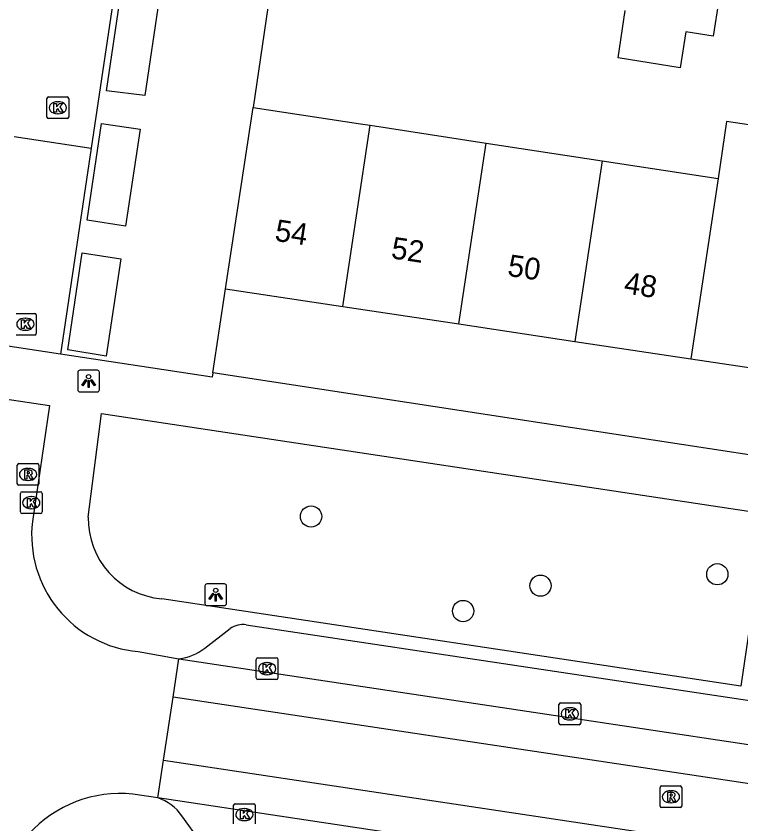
# Model space of a CAD drawing. Extents: x 163010 to 163853, y 382793 to 383982.
# Drawn here: x 163544.09 to 163577.43, y 383210.78 to 383247.93 of the extents above; entities that cross this region are included whole.
import ezdxf

# ---------------------------------------------------------------- set-up
doc = ezdxf.new("R2010")
doc.units = 0
for name, color, linetype in [('IMGEO_Boom', 7, 'Continuous'), ('IMGEO_Kolk', 7, 'Continuous'), ('IMGEO_Lichtpunt', 7, 'Continuous'), ('IMGEO_Muur', 7, 'Continuous'), ('IMGEO_Pand', 7, 'Continuous'), ('IMGEO_Pand_nummerreeks', 7, 'Continuous'), ('IMGEO_Rijbaan_lokaal_gesloten', 7, 'Continuous'), ('IMGEO_Rijbaan_lokaal_open', 7, 'Continuous'), ('IMGEO_Rioolput', 7, 'Continuous'), ('IMGEO_Voetpad_open', 7, 'Continuous')]:
    doc.layers.add(name, color=color, linetype=linetype)

msp = doc.modelspace()

# ---------------------------------------------------------------- linework, layer by layer
at = {"layer": 'IMGEO_Boom'}
for centre in [(163557.659, 383224.917), (163576.35, 383222.262), (163568.214, 383221.734), (163564.655, 383220.566)]:
    msp.add_circle(centre, 0.489, dxfattribs=at)
at = {"layer": 'IMGEO_Kolk'}
for p, q in [((163545.507, 383243.294), (163545.507, 383244.146)), ((163545.582, 383244.22), (163546.434, 383244.22)), ((163545.995, 383244), (163546.02, 383244)), ((163546.508, 383244.146), (163546.508, 383243.294)), ((163546.434, 383243.22), (163545.582, 383243.22)), ((163546.018, 383243.44), (163545.993, 383243.44)), ((163544.09, 383234.262), (163544.942, 383234.262)), ((163544.503, 383234.042), (163544.528, 383234.042)), ((163545.016, 383234.188), (163545.016, 383233.336)), ((163544.942, 383233.262), (163544.09, 383233.262)), ((163544.526, 383233.482), (163544.501, 383233.482)), ((163544.285, 383225.125), (163544.285, 383225.977)), ((163544.36, 383226.051), (163545.212, 383226.051)), ((163544.773, 383225.831), (163544.798, 383225.831)), ((163545.286, 383225.977), (163545.286, 383225.125)), ((163545.212, 383225.051), (163544.36, 383225.051)), ((163544.796, 383225.271), (163544.771, 383225.271)), ((163555.136, 383217.491), (163555.136, 383218.343)), ((163555.211, 383218.417), (163556.063, 383218.417)), ((163556.137, 383218.343), (163556.137, 383217.491)), ((163555.624, 383218.197), (163555.649, 383218.197)), ((163555.647, 383217.637), (163555.622, 383217.637)), ((163556.063, 383217.417), (163555.211, 383217.417)), ((163569.065, 383215.412), (163569.065, 383216.264)), ((163569.14, 383216.338), (163569.992, 383216.338)), ((163569.553, 383216.118), (163569.578, 383216.118)), ((163570.066, 383216.264), (163570.066, 383215.412)), ((163569.992, 383215.338), (163569.14, 383215.338)), ((163569.576, 383215.558), (163569.551, 383215.558)), ((163554.092, 383210.778), (163554.092, 383211.63)), ((163554.167, 383211.704), (163555.019, 383211.704)), ((163555.093, 383211.63), (163555.093, 383210.778)), ((163554.58, 383211.484), (163554.605, 383211.484)), ((163554.603, 383210.924), (163554.578, 383210.924))]:
    msp.add_line(p, q, dxfattribs=at)
for points in [[(163545.507, 383243.294), (163545.507, 383244.146)], [(163545.582, 383244.22), (163546.434, 383244.22)], [(163545.828, 383243.92), (163545.951, 383243.92), (163545.951, 383243.769), (163546.081, 383243.92), (163546.245, 383243.92), (163546.099, 383243.769), (163546.252, 383243.52), (163546.1, 383243.52), (163546.015, 383243.684), (163545.951, 383243.617), (163545.951, 383243.52), (163545.828, 383243.52), (163545.828, 383243.92)], [(163546.508, 383244.146), (163546.508, 383243.294)], [(163546.434, 383243.22), (163545.582, 383243.22)], [(163544.09, 383234.262), (163544.942, 383234.262)], [(163544.336, 383233.962), (163544.459, 383233.962), (163544.459, 383233.811), (163544.589, 383233.962), (163544.753, 383233.962), (163544.607, 383233.811), (163544.76, 383233.562), (163544.608, 383233.562), (163544.523, 383233.726), (163544.459, 383233.659), (163544.459, 383233.562), (163544.336, 383233.562), (163544.336, 383233.962)], [(163545.016, 383234.188), (163545.016, 383233.336)], [(163544.942, 383233.262), (163544.09, 383233.262)], [(163544.285, 383225.125), (163544.285, 383225.977)], [(163544.36, 383226.051), (163545.212, 383226.051)], [(163544.606, 383225.751), (163544.729, 383225.751), (163544.729, 383225.6), (163544.859, 383225.751), (163545.023, 383225.751), (163544.877, 383225.6), (163545.03, 383225.351), (163544.878, 383225.351), (163544.793, 383225.515), (163544.729, 383225.448), (163544.729, 383225.351), (163544.606, 383225.351), (163544.606, 383225.751)], [(163545.286, 383225.977), (163545.286, 383225.125)], [(163545.212, 383225.051), (163544.36, 383225.051)], [(163555.136, 383217.491), (163555.136, 383218.343)], [(163555.211, 383218.417), (163556.063, 383218.417)], [(163556.137, 383218.343), (163556.137, 383217.491)], [(163555.457, 383218.117), (163555.58, 383218.117), (163555.58, 383217.966), (163555.71, 383218.117), (163555.874, 383218.117), (163555.728, 383217.966), (163555.881, 383217.717), (163555.729, 383217.717), (163555.644, 383217.881), (163555.58, 383217.814), (163555.58, 383217.717), (163555.457, 383217.717), (163555.457, 383218.117)], [(163556.063, 383217.417), (163555.211, 383217.417)], [(163569.065, 383215.412), (163569.065, 383216.264)], [(163569.14, 383216.338), (163569.992, 383216.338)], [(163569.386, 383216.038), (163569.509, 383216.038), (163569.509, 383215.887), (163569.639, 383216.038), (163569.803, 383216.038), (163569.657, 383215.887), (163569.81, 383215.638), (163569.658, 383215.638), (163569.573, 383215.802), (163569.509, 383215.735), (163569.509, 383215.638), (163569.386, 383215.638), (163569.386, 383216.038)], [(163570.066, 383216.264), (163570.066, 383215.412)], [(163569.992, 383215.338), (163569.14, 383215.338)], [(163554.092, 383210.778), (163554.092, 383211.63)], [(163554.167, 383211.704), (163555.019, 383211.704)], [(163555.093, 383211.63), (163555.093, 383210.778)], [(163554.413, 383211.404), (163554.536, 383211.404), (163554.536, 383211.253), (163554.666, 383211.404), (163554.83, 383211.404), (163554.684, 383211.253), (163554.837, 383211.004), (163554.685, 383211.004), (163554.6, 383211.168), (163554.536, 383211.101), (163554.536, 383211.004), (163554.413, 383211.004), (163554.413, 383211.404)]]:
    msp.add_lwpolyline(points, dxfattribs=at)
for centre, start, end in [((163545.584, 383244.144), 91.552, 178.448), ((163545.584, 383244.144), 91.552, 178.448), ((163546.432, 383244.144), 1.552, 88.448), ((163546.432, 383244.144), 1.552, 88.448), ((163545.584, 383243.296), 181.552, 268.448), ((163545.584, 383243.296), 181.552, 268.448), ((163546.432, 383243.296), 271.552, 358.448), ((163546.432, 383243.296), 271.552, 358.448), ((163544.94, 383234.186), 1.552, 88.448), ((163544.94, 383234.186), 1.552, 88.448), ((163544.94, 383233.338), 271.552, 358.448), ((163544.94, 383233.338), 271.552, 358.448), ((163544.362, 383225.975), 91.552, 178.448), ((163544.362, 383225.975), 91.552, 178.448), ((163545.21, 383225.975), 1.552, 88.448), ((163545.21, 383225.975), 1.552, 88.448), ((163544.362, 383225.127), 181.552, 268.448), ((163544.362, 383225.127), 181.552, 268.448), ((163545.21, 383225.127), 271.552, 358.448), ((163545.21, 383225.127), 271.552, 358.448), ((163555.213, 383218.341), 91.552, 178.448), ((163555.213, 383218.341), 91.552, 178.448), ((163556.061, 383218.341), 1.552, 88.448), ((163556.061, 383218.341), 1.552, 88.448), ((163555.213, 383217.493), 181.552, 268.448), ((163555.213, 383217.493), 181.552, 268.448), ((163556.061, 383217.493), 271.552, 358.448), ((163556.061, 383217.493), 271.552, 358.448), ((163569.142, 383216.262), 91.552, 178.448), ((163569.142, 383216.262), 91.552, 178.448), ((163569.99, 383216.262), 1.552, 88.448), ((163569.99, 383216.262), 1.552, 88.448), ((163569.142, 383215.414), 181.552, 268.448), ((163569.142, 383215.414), 181.552, 268.448), ((163569.99, 383215.414), 271.552, 358.448), ((163569.99, 383215.414), 271.552, 358.448), ((163554.169, 383211.628), 91.552, 178.448), ((163554.169, 383211.628), 91.552, 178.448), ((163555.017, 383211.628), 1.552, 88.448), ((163555.017, 383211.628), 1.552, 88.448)]:
    msp.add_arc(centre, 0.0765, start, end, dxfattribs=at)
for centre, major_axis, ratio, start_param, end_param in [((163545.994, 383243.72), (-0.387, 0.002), 0.722429, 4.712389, 7.853982), ((163546.019, 383243.72), (-0.39, 0.002), 0.717154, 1.570796, 4.712389), ((163544.502, 383233.762), (-0.387, 0.002), 0.722429, 4.712389, 7.853982), ((163544.527, 383233.762), (-0.39, 0.002), 0.717154, 1.570796, 4.712389), ((163544.772, 383225.551), (-0.387, 0.002), 0.722429, 4.712389, 7.853982), ((163544.797, 383225.551), (-0.39, 0.002), 0.717154, 1.570796, 4.712389), ((163555.623, 383217.917), (-0.387, 0.002), 0.722429, 4.712389, 7.853982), ((163555.648, 383217.917), (-0.39, 0.002), 0.717154, 1.570796, 4.712389), ((163569.552, 383215.838), (-0.387, 0.002), 0.722429, 4.712389, 7.853982), ((163569.577, 383215.838), (-0.39, 0.002), 0.717154, 1.570796, 4.712389), ((163554.579, 383211.204), (-0.387, 0.002), 0.722429, 4.712389, 7.853982), ((163554.604, 383211.204), (-0.39, 0.002), 0.717154, 1.570796, 4.712389)]:
    msp.add_ellipse(centre, major_axis=major_axis, ratio=ratio, start_param=start_param, end_param=end_param, dxfattribs=at)
at = {"layer": 'IMGEO_Lichtpunt'}
for p, q in [((163547.828, 383231.646), (163547.02, 383231.646)), ((163547.828, 383231.646), (163547.02, 383231.646)), ((163546.926, 383231.551), (163546.926, 383230.744)), ((163546.926, 383231.551), (163546.926, 383230.744)), ((163547.922, 383230.744), (163547.922, 383231.551)), ((163547.922, 383230.744), (163547.922, 383231.551)), ((163547.02, 383230.65), (163547.828, 383230.65)), ((163547.02, 383230.65), (163547.828, 383230.65)), ((163552.773, 383221.722), (163552.773, 383220.915)), ((163552.773, 383221.722), (163552.773, 383220.915)), ((163553.675, 383221.817), (163552.867, 383221.817)), ((163553.675, 383221.817), (163552.867, 383221.817)), ((163553.769, 383220.915), (163553.769, 383221.722)), ((163553.769, 383220.915), (163553.769, 383221.722)), ((163552.867, 383220.821), (163553.675, 383220.821)), ((163552.867, 383220.821), (163553.675, 383220.821))]:
    msp.add_line(p, q, dxfattribs=at)
for points in [[(163547.3, 383231.215), (163547.339, 383231.187), (163547.151, 383230.925), (163547.113, 383230.952), (163547.3, 383231.215)], [(163547.402, 383231.167), (163547.449, 383231.167), (163547.449, 383230.845), (163547.402, 383230.845), (163547.402, 383231.167)], [(163547.512, 383231.187), (163547.55, 383231.214), (163547.737, 383230.952), (163547.698, 383230.924), (163547.512, 383231.187)], [(163553.147, 383221.386), (163553.186, 383221.358), (163552.998, 383221.096), (163552.96, 383221.123), (163553.147, 383221.386)], [(163553.249, 383221.338), (163553.296, 383221.338), (163553.296, 383221.016), (163553.249, 383221.016), (163553.249, 383221.338)], [(163553.359, 383221.358), (163553.397, 383221.385), (163553.584, 383221.123), (163553.545, 383221.095), (163553.359, 383221.358)]]:
    msp.add_lwpolyline(points, dxfattribs=at)
for centre in [(163547.425, 383231.349), (163553.272, 383221.52)]:
    msp.add_circle(centre, 0.0994, dxfattribs=at)
for centre, start, end in [((163547.02, 383231.551), 90, 180), ((163547.02, 383231.551), 90, 180), ((163547.828, 383231.551), 0, 90), ((163547.828, 383231.551), 0, 90), ((163547.02, 383230.744), 180, 270), ((163547.02, 383230.744), 180, 270), ((163547.828, 383230.744), 270, 0), ((163547.828, 383230.744), 270, 360), ((163552.867, 383221.722), 90, 180), ((163552.867, 383221.722), 90, 180), ((163553.675, 383221.722), 0, 90), ((163553.675, 383221.722), 0, 90), ((163552.867, 383220.915), 180, 270), ((163552.867, 383220.915), 180, 270), ((163553.675, 383220.915), 270, 0), ((163553.675, 383220.915), 270, 360)]:
    msp.add_arc(centre, 0.0946, start, end, dxfattribs=at)
at = {"layer": 'IMGEO_Muur'}
msp.add_lwpolyline([(163555.832, 383249.496), (163554.992, 383243.736)], dxfattribs=at)
at = {"layer": 'IMGEO_Pand'}
for points in [[(163576.422, 383248.678), (163576.158, 383247.011), (163574.9, 383247.21), (163574.638, 383245.557), (163571.781, 383246.009), (163572.11, 383248.193)], [(163553.717, 383235.394), (163554.992, 383243.736)], [(163554.992, 383243.736), (163559.935, 383242.98), (163560.373, 383242.913)], [(163559.119, 383234.581), (163560.373, 383242.913)], [(163560.373, 383242.913), (163565.712, 383242.097)], [(163581.726, 383239.648), (163582.123, 383242.284), (163576.774, 383243.089), (163576.388, 383240.464)], [(163564.459, 383233.777), (163565.712, 383242.097)], [(163565.712, 383242.097), (163571.05, 383241.28)], [(163571.05, 383241.28), (163569.799, 383232.973)], [(163571.05, 383241.28), (163576.388, 383240.464)], [(163576.388, 383240.464), (163575.139, 383232.17)], [(163553.717, 383235.394), (163559.119, 383234.581)], [(163559.119, 383234.581), (163564.459, 383233.777)], [(163564.459, 383233.777), (163569.799, 383232.973)], [(163569.799, 383232.973), (163575.139, 383232.17)], [(163575.139, 383232.17), (163580.479, 383231.366)]]:
    msp.add_lwpolyline(points, dxfattribs=at)
at = {"layer": 'IMGEO_Rijbaan_lokaal_gesloten'}
for points in [[(163551.582, 383218.367), (163599.104, 383211.221)], [(163599.431, 383211.199), (163599.147, 383209.408), (163551.317, 383216.605)], [(163550.863, 383213.714), (163661.902, 383197.008)], [(163661.651, 383195.247), (163550.601, 383211.967)]]:
    msp.add_lwpolyline(points, dxfattribs=at)
at = {"layer": 'IMGEO_Rijbaan_lokaal_open'}
for points in [[(163549.501, 383254.96), (163548.758, 383250), (163547.542, 383241.867)], [(163544.004, 383242.393), (163547.542, 383241.867)], [(163547.542, 383241.867), (163546.124, 383232.387)], [(163546.124, 383232.387), (163542.594, 383232.919)], [(163542.114, 383230.548), (163545.619, 383230.024), (163544.84, 383224.686)], [(163549.7, 383218.703), (163551.582, 383218.367)], [(163551.317, 383216.605), (163551.582, 383218.367)], [(163550.863, 383213.714), (163551.317, 383216.605)], [(163550.601, 383211.967), (163550.863, 383213.714)], [(163550.601, 383211.967), (163549.456, 383212.143)]]:
    msp.add_lwpolyline(points, dxfattribs=at)
for centre, radius, start, end in [((163550.18, 383224.059), 5.377, 173.2995, 264.8745), ((163548.862, 383206.555), 5.62, 83.9359, 138.1247)]:
    msp.add_arc(centre, radius, start, end, dxfattribs=at)
at = {"layer": 'IMGEO_Rioolput'}
for p, q in [((163544.138, 383226.425), (163544.138, 383227.277)), ((163544.213, 383227.351), (163545.065, 383227.351)), ((163545.139, 383227.277), (163545.139, 383226.425)), ((163544.626, 383227.131), (163544.651, 383227.131)), ((163544.649, 383226.571), (163544.624, 383226.571)), ((163545.065, 383226.351), (163544.213, 383226.351)), ((163573.714, 383211.597), (163573.714, 383212.449)), ((163573.789, 383212.523), (163574.641, 383212.523)), ((163574.715, 383212.449), (163574.715, 383211.597)), ((163574.202, 383212.303), (163574.227, 383212.303)), ((163574.225, 383211.743), (163574.2, 383211.743)), ((163574.641, 383211.523), (163573.789, 383211.523))]:
    msp.add_line(p, q, dxfattribs=at)
for points in [[(163544.138, 383226.425), (163544.138, 383227.277)], [(163544.213, 383227.351), (163545.065, 383227.351)], [(163545.139, 383227.277), (163545.139, 383226.425)], [(163544.727, 383227.049), (163544.475, 383227.051), (163544.475, 383226.651)], [(163544.475, 383226.651), (163544.599, 383226.651), (163544.599, 383226.813), (163544.61, 383226.813)], [(163544.653, 383226.97), (163544.599, 383226.97), (163544.599, 383226.889)], [(163544.599, 383226.889), (163544.651, 383226.889)], [(163544.657, 383226.784), (163544.728, 383226.651), (163544.868, 383226.651), (163544.803, 383226.777)], [(163545.065, 383226.351), (163544.213, 383226.351)], [(163573.714, 383211.597), (163573.714, 383212.449)], [(163573.789, 383212.523), (163574.641, 383212.523)], [(163574.715, 383212.449), (163574.715, 383211.597)], [(163574.303, 383212.221), (163574.051, 383212.223), (163574.051, 383211.823)], [(163574.051, 383211.823), (163574.175, 383211.823), (163574.175, 383211.985), (163574.186, 383211.985)], [(163574.229, 383212.142), (163574.175, 383212.142), (163574.175, 383212.061)], [(163574.175, 383212.061), (163574.227, 383212.061)], [(163574.233, 383211.956), (163574.304, 383211.823), (163574.444, 383211.823), (163574.379, 383211.949)], [(163574.641, 383211.523), (163573.789, 383211.523)]]:
    msp.add_lwpolyline(points, dxfattribs=at)
for centre, radius, start, end in [((163544.215, 383227.275), 0.0765, 91.552, 178.448), ((163544.215, 383227.275), 0.0765, 91.552, 178.448), ((163545.063, 383227.275), 0.0765, 1.552, 88.448), ((163545.063, 383227.275), 0.0765, 1.552, 88.448), ((163544.609, 383226.76), 0.0533, 26.0293, 88.6989), ((163544.635, 383227.078), 0.19, 274.7715, 282.9687), ((163544.659, 383226.874), 0.0964, 77.0061, 93.1865), ((163544.673, 383226.931), 0.0378, 276.6634, 79.6772), ((163544.726, 383226.939), 0.109, 350.3612, 89.416), ((163544.724, 383226.939), 0.112, 277.5842, 350.9817), ((163544.708, 383226.724), 0.108, 29.5134, 73.7905), ((163544.215, 383226.427), 0.0765, 181.552, 268.448), ((163544.215, 383226.427), 0.0765, 181.552, 268.448), ((163545.063, 383226.427), 0.0765, 271.552, 358.448), ((163545.063, 383226.427), 0.0765, 271.552, 358.448), ((163573.791, 383212.447), 0.0765, 91.552, 178.448), ((163573.791, 383212.447), 0.0765, 91.552, 178.448), ((163574.639, 383212.447), 0.0765, 1.552, 88.448), ((163574.639, 383212.447), 0.0765, 1.552, 88.448), ((163574.185, 383211.932), 0.0533, 26.0293, 88.6989), ((163574.211, 383212.25), 0.19, 274.7715, 282.9687), ((163574.235, 383212.046), 0.0964, 77.0061, 93.1865), ((163574.249, 383212.103), 0.0378, 276.6634, 79.6772), ((163574.302, 383212.111), 0.109, 350.3612, 89.416), ((163574.3, 383212.111), 0.112, 277.5842, 350.9817), ((163574.284, 383211.896), 0.108, 29.5134, 73.7905), ((163573.791, 383211.599), 0.0765, 181.552, 268.448), ((163573.791, 383211.599), 0.0765, 181.552, 268.448), ((163574.639, 383211.599), 0.0765, 271.552, 358.448), ((163574.639, 383211.599), 0.0765, 271.552, 358.448)]:
    msp.add_arc(centre, radius, start, end, dxfattribs=at)
for centre, major_axis, ratio, start_param, end_param in [((163544.625, 383226.851), (-0.387, 0.002), 0.722429, 4.712389, 7.853982), ((163544.65, 383226.851), (-0.39, 0.002), 0.717154, 1.570796, 4.712389), ((163574.201, 383212.023), (-0.387, 0.002), 0.722429, 4.712389, 7.853982), ((163574.226, 383212.023), (-0.39, 0.002), 0.717154, 1.570796, 4.712389)]:
    msp.add_ellipse(centre, major_axis=major_axis, ratio=ratio, start_param=start_param, end_param=end_param, dxfattribs=at)
at = {"layer": 'IMGEO_Voetpad_open'}
for points in [[(163555.832, 383249.496), (163554.992, 383243.736)], [(163550.665, 383248.74), (163550.012, 383244.277), (163548.246, 383244.491), (163548.903, 383248.964), (163550.665, 383248.74)], [(163549.128, 383238.272), (163547.357, 383238.549), (163548.018, 383242.99), (163549.789, 383242.729), (163549.128, 383238.272)], [(163548.227, 383232.3), (163546.466, 383232.577), (163547.129, 383237.043), (163548.904, 383236.774), (163548.227, 383232.3)], [(163553.141, 383231.523), (163553.717, 383235.394)], [(163553.141, 383231.523), (163553.112, 383231.333), (163546.124, 383232.387)], [(163601.286, 383224.16), (163553.141, 383231.523)], [(163547.406, 383224.893), (163548.021, 383229.662), (163578.605, 383225.033), (163577.432, 383217.119)], [(163577.432, 383217.119), (163550.787, 383221.129)], [(163552.772, 383218.863), (163553.936, 383219.757)], [(163554.672, 383219.939), (163596.308, 383213.676)], [(163552.554, 383209.984), (163551.713, 383211.14)]]:
    msp.add_lwpolyline(points, dxfattribs=at)
for centre, radius, start, end in [((163551.114, 383224.823), 3.709, 178.9245, 264.9388), ((163554.535, 383218.915), 1.033, 82.3713, 125.4079), ((163551.26, 383220.815), 2.47, 277.4956, 307.7578), ((163549.989, 383209.983), 2.077, 33.8716, 72.8517)]:
    msp.add_arc(centre, radius, start, end, dxfattribs=at)

# ---------------------------------------------------------------- texts
at = {"layer": 'IMGEO_Pand_nummerreeks'}
for s, p in [('54', (163555.952, 383237.606)), ('52', (163561.303, 383236.8)), ('50', (163566.663, 383235.993)), ('48', (163572.018, 383235.187))]:
    msp.add_text(s, height=1, rotation=351.4406, dxfattribs=at).set_placement(p)

doc.saveas('drawing.dxf')
